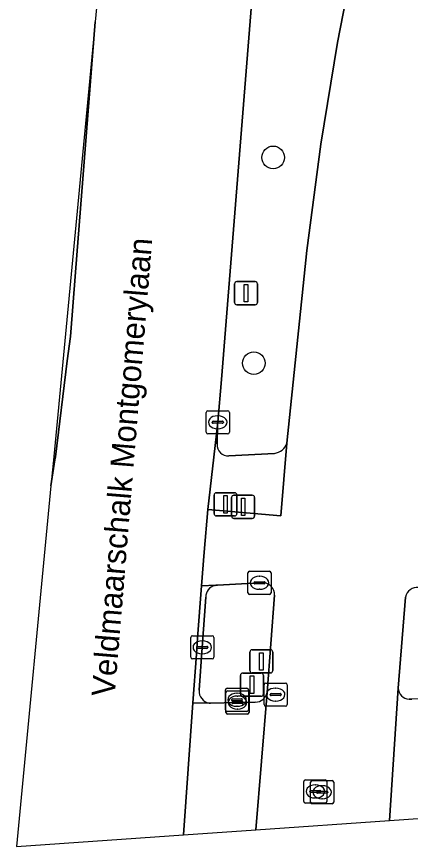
# Model space of a CAD drawing. Extents: x 161241 to 161758, y 384138 to 384885.
# Drawn here: x 161241.27 to 161258.26, y 384137.91 to 384173.71 of the extents above; entities that cross this region are included whole.
import ezdxf

# ---------------------------------------------------------------- set-up
doc = ezdxf.new("R2010")
doc.units = 0
for name, color, linetype in [('IMGEO_Berm_groen', 7, 'Continuous'), ('IMGEO_Boom', 7, 'Continuous'), ('IMGEO_Drukknoppaal', 7, 'Continuous'), ('IMGEO_Fietspad_gesloten', 7, 'Continuous'), ('IMGEO_Kolk', 7, 'Continuous'), ('IMGEO_Lichtmast', 7, 'Continuous'), ('IMGEO_Openbare_ruimte_label', 7, 'Continuous'), ('IMGEO_OVBaan_gesloten', 7, 'Continuous'), ('IMGEO_Rijbaan_lokaal_gesloten', 7, 'Continuous'), ('IMGEO_Rioolput', 7, 'Continuous'), ('IMGEO_Verkeerseiland_gesloten', 7, 'Continuous'), ('IMGEO_Verkeerseiland_groen', 7, 'Continuous'), ('IMGEO_Verkeersregelinstallatiepaal', 7, 'Continuous'), ('IMGEO_Voetpad_open', 7, 'Continuous')]:
    doc.layers.add(name, color=color, linetype=linetype)

msp = doc.modelspace()

# ---------------------------------------------------------------- linework, layer by layer
at = {"layer": 'IMGEO_Berm_groen'}
for points in [[(161259.381, 384276.22), (161259.367, 384276.07), (161259.312, 384275.054), (161258.002, 384258.664), (161256.24, 384236.299), (161254.778, 384217.347), (161253.117, 384195.97), (161251.591, 384176.567), (161251.316, 384173.143), (161250.106, 384158.053), (161249.949, 384156.206), (161249.934, 384156.079), (161249.919, 384155.257)], [(161252.937, 384155.312), (161253.797, 384163.617), (161254.402, 384168.209), (161255.111, 384172.583), (161255.727, 384175.693), (161256.945, 384180.975), (161257.099, 384182.165), (161257.318, 384184.907), (161259.279, 384210.879), (161261.604, 384243.474), (161262.305, 384253.304), (161262.927, 384262.016), (161263.143, 384264.813), (161263.983, 384275.709), (161263.994, 384275.849)], [(161244.663, 384173.474), (161242.846, 384154.431)], [(161242.923, 384154.593), (161242.942, 384154.711), (161243.455, 384158.862), (161243.598, 384159.911), (161243.814, 384162.675), (161244.663, 384173.474)], [(161250.426, 384154.756), (161252.393, 384154.863)]]:
    msp.add_lwpolyline(points, dxfattribs=at)
for centre, radius, start, end in [((161250.403, 384155.24), 0.485, 177.9861, 272.696), ((161252.304, 384155.525), 0.668, 277.6689, 341.4015), ((161242.426, 384154.731), 0.516, 324.4253, 344.4654)]:
    msp.add_arc(centre, radius, start, end, dxfattribs=at)
at = {"layer": 'IMGEO_Boom'}
for centre in [(161252.341, 384167.631), (161251.506, 384158.757)]:
    msp.add_circle(centre, 0.489, dxfattribs=at)
at = {"layer": 'IMGEO_Drukknoppaal'}
for p, q in [((161250.549, 384152.159), (161250.549, 384152.959)), ((161250.549, 384152.959), (161250.549, 384152.159)), ((161250.649, 384153.059), (161251.439, 384153.059)), ((161251.439, 384153.059), (161250.649, 384153.059)), ((161251.539, 384152.959), (161251.539, 384152.159)), ((161251.539, 384152.159), (161251.539, 384152.959)), ((161251.439, 384152.059), (161250.649, 384152.059)), ((161250.649, 384152.059), (161251.439, 384152.059))]:
    msp.add_line(p, q, dxfattribs=at)
msp.add_lwpolyline([(161250.969, 384152.934), (161251.119, 384152.934), (161251.119, 384152.184), (161250.969, 384152.184), (161250.969, 384152.934)], dxfattribs=at)
for centre, start, end in [((161250.649, 384152.959), 90, 180), ((161250.649, 384152.959), 90, 180), ((161251.439, 384152.959), 0, 90), ((161251.439, 384152.959), 360, 90), ((161250.649, 384152.159), 180, 270), ((161250.649, 384152.159), 180, 270), ((161251.439, 384152.159), 270, 0), ((161251.439, 384152.159), 270, 0)]:
    msp.add_arc(centre, 0.1, start, end, dxfattribs=at)
at = {"layer": 'IMGEO_Fietspad_gesloten'}
for points in [[(161264.144, 384277.795), (161263.994, 384275.849), (161263.983, 384275.709), (161263.143, 384264.813), (161262.927, 384262.016), (161262.305, 384253.304), (161261.604, 384243.474), (161259.279, 384210.879), (161257.318, 384184.907), (161257.099, 384182.165), (161256.945, 384180.975), (161255.727, 384175.693), (161255.111, 384172.583), (161254.402, 384168.209), (161253.797, 384163.617), (161252.937, 384155.312), (161252.667, 384152.165), (161249.515, 384152.442), (161249.36, 384150.604), (161249.247, 384149.144), (161249.868, 384149.175), (161249.943, 384149.179), (161251.751, 384149.281), (161251.938, 384149.291)], [(161252.404, 384148.752), (161252.083, 384144.555), (161251.589, 384138.63), (161257.359, 384139.032)], [(161257.359, 384139.032), (161257.733, 384144.737), (161258.049, 384148.661)]]:
    msp.add_lwpolyline(points, dxfattribs=at)
for centre, radius, start, end in [((161251.856, 384148.749), 0.548, 0.2994, 81.3916), ((161258.563, 384148.564), 0.523, 84.1247, 169.3235)]:
    msp.add_arc(centre, radius, start, end, dxfattribs=at)
at = {"layer": 'IMGEO_Kolk'}
for p, q in [((161249.523, 384156.706), (161250.375, 384156.706)), ((161249.448, 384155.78), (161249.448, 384156.632)), ((161249.936, 384156.486), (161249.961, 384156.486)), ((161250.449, 384156.632), (161250.449, 384155.78)), ((161249.707, 384156.2), (161249.707, 384156.212)), ((161250.145, 384156.163), (161249.747, 384156.163)), ((161249.75, 384156.249), (161250.148, 384156.249)), ((161250.191, 384156.212), (161250.191, 384156.2)), ((161250.375, 384155.706), (161249.523, 384155.706)), ((161249.959, 384155.926), (161249.934, 384155.926)), ((161251.25, 384148.855), (161251.25, 384149.707)), ((161251.325, 384149.781), (161252.177, 384149.781)), ((161251.738, 384149.561), (161251.763, 384149.561)), ((161252.251, 384149.707), (161252.251, 384148.855)), ((161251.509, 384149.275), (161251.509, 384149.287)), ((161251.947, 384149.238), (161251.549, 384149.238)), ((161251.552, 384149.324), (161251.95, 384149.324)), ((161251.993, 384149.287), (161251.993, 384149.275)), ((161251.761, 384149.001), (161251.736, 384149.001)), ((161252.177, 384148.781), (161251.325, 384148.781)), ((161248.782, 384146.071), (161248.782, 384146.923)), ((161248.857, 384146.997), (161249.709, 384146.997)), ((161249.27, 384146.777), (161249.295, 384146.777)), ((161249.783, 384146.923), (161249.783, 384146.071)), ((161249.041, 384146.491), (161249.041, 384146.503)), ((161249.479, 384146.454), (161249.081, 384146.454)), ((161249.084, 384146.54), (161249.482, 384146.54)), ((161249.525, 384146.503), (161249.525, 384146.491)), ((161249.709, 384145.997), (161248.857, 384145.997)), ((161249.293, 384146.217), (161249.268, 384146.217)), ((161251.948, 384144.032), (161251.948, 384144.884)), ((161252.023, 384144.958), (161252.875, 384144.958)), ((161252.949, 384144.884), (161252.949, 384144.032)), ((161250.28, 384143.808), (161250.28, 384144.66)), ((161250.302, 384143.689), (161250.302, 384144.541)), ((161250.355, 384144.734), (161251.207, 384144.734)), ((161250.377, 384144.615), (161251.229, 384144.615)), ((161250.768, 384144.514), (161250.793, 384144.514)), ((161251.281, 384144.66), (161251.281, 384143.808)), ((161251.303, 384144.541), (161251.303, 384143.689)), ((161252.436, 384144.738), (161252.461, 384144.738)), ((161250.539, 384144.228), (161250.539, 384144.24)), ((161250.977, 384144.191), (161250.579, 384144.191)), ((161250.582, 384144.277), (161250.98, 384144.277)), ((161250.604, 384144.158), (161251.002, 384144.158)), ((161250.79, 384144.395), (161250.815, 384144.395)), ((161251.023, 384144.24), (161251.023, 384144.228)), ((161252.207, 384144.452), (161252.207, 384144.464)), ((161252.645, 384144.415), (161252.247, 384144.415)), ((161252.25, 384144.501), (161252.648, 384144.501)), ((161252.459, 384144.178), (161252.434, 384144.178)), ((161252.691, 384144.464), (161252.691, 384144.452)), ((161250.561, 384144.109), (161250.561, 384144.121)), ((161250.999, 384144.072), (161250.601, 384144.072)), ((161250.791, 384143.954), (161250.766, 384143.954)), ((161250.813, 384143.835), (161250.788, 384143.835)), ((161251.045, 384144.121), (161251.045, 384144.109)), ((161252.875, 384143.958), (161252.023, 384143.958)), ((161251.207, 384143.734), (161250.355, 384143.734)), ((161251.229, 384143.615), (161250.377, 384143.615))]:
    msp.add_line(p, q, dxfattribs=at)
for points in [[(161249.523, 384156.706), (161250.375, 384156.706)], [(161249.448, 384155.78), (161249.448, 384156.632)], [(161250.449, 384156.632), (161250.449, 384155.78)], [(161250.375, 384155.706), (161249.523, 384155.706)], [(161251.25, 384148.855), (161251.25, 384149.707)], [(161251.325, 384149.781), (161252.177, 384149.781)], [(161252.251, 384149.707), (161252.251, 384148.855)], [(161252.177, 384148.781), (161251.325, 384148.781)], [(161248.782, 384146.071), (161248.782, 384146.923)], [(161248.857, 384146.997), (161249.709, 384146.997)], [(161249.783, 384146.923), (161249.783, 384146.071)], [(161249.709, 384145.997), (161248.857, 384145.997)], [(161251.948, 384144.032), (161251.948, 384144.884)], [(161252.023, 384144.958), (161252.875, 384144.958)], [(161252.949, 384144.884), (161252.949, 384144.032)], [(161250.28, 384143.808), (161250.28, 384144.66)], [(161250.302, 384143.689), (161250.302, 384144.541)], [(161250.355, 384144.734), (161251.207, 384144.734)], [(161250.377, 384144.615), (161251.229, 384144.615)], [(161251.281, 384144.66), (161251.281, 384143.808)], [(161251.303, 384144.541), (161251.303, 384143.689)], [(161252.875, 384143.958), (161252.023, 384143.958)], [(161251.207, 384143.734), (161250.355, 384143.734)], [(161251.229, 384143.615), (161250.377, 384143.615)]]:
    msp.add_lwpolyline(points, dxfattribs=at)
for centre, radius, start, end in [((161249.525, 384156.63), 0.0765, 91.552, 178.448), ((161249.525, 384156.63), 0.0765, 91.552, 178.448), ((161250.373, 384156.63), 0.0765, 1.552, 88.448), ((161250.373, 384156.63), 0.0765, 1.552, 88.448), ((161249.747, 384156.209), 0.0403, 85.8775, 175.7526), ((161249.744, 384156.199), 0.0366, 178.938, 274.7102), ((161250.148, 384156.206), 0.043, 264.8664, 352.4533), ((161250.152, 384156.211), 0.0386, 1.7309, 96.639), ((161249.525, 384155.782), 0.0765, 181.552, 268.448), ((161249.525, 384155.782), 0.0765, 181.552, 268.448), ((161250.373, 384155.782), 0.0765, 271.552, 358.448), ((161250.373, 384155.782), 0.0765, 271.552, 358.448), ((161251.327, 384149.705), 0.0765, 91.552, 178.448), ((161251.327, 384149.705), 0.0765, 91.552, 178.448), ((161252.175, 384149.705), 0.0765, 1.552, 88.448), ((161252.175, 384149.705), 0.0765, 1.552, 88.448), ((161251.549, 384149.284), 0.0403, 85.8775, 175.7526), ((161251.546, 384149.274), 0.0366, 178.938, 274.7102), ((161251.95, 384149.281), 0.043, 264.8664, 352.4533), ((161251.954, 384149.286), 0.0386, 1.7309, 96.639), ((161251.327, 384148.857), 0.0765, 181.552, 268.448), ((161251.327, 384148.857), 0.0765, 181.552, 268.448), ((161252.175, 384148.857), 0.0765, 271.552, 358.448), ((161252.175, 384148.857), 0.0765, 271.552, 358.448), ((161248.859, 384146.921), 0.0765, 91.552, 178.448), ((161248.859, 384146.921), 0.0765, 91.552, 178.448), ((161249.707, 384146.921), 0.0765, 1.552, 88.448), ((161249.707, 384146.921), 0.0765, 1.552, 88.448), ((161249.081, 384146.5), 0.0403, 85.8775, 175.7526), ((161249.078, 384146.49), 0.0366, 178.938, 274.7102), ((161249.482, 384146.497), 0.043, 264.8664, 352.4533), ((161249.486, 384146.502), 0.0386, 1.7309, 96.639), ((161248.859, 384146.073), 0.0765, 181.552, 268.448), ((161248.859, 384146.073), 0.0765, 181.552, 268.448), ((161249.707, 384146.073), 0.0765, 271.552, 358.448), ((161249.707, 384146.073), 0.0765, 271.552, 358.448), ((161252.025, 384144.882), 0.0765, 91.552, 178.448), ((161252.025, 384144.882), 0.0765, 91.552, 178.448), ((161252.873, 384144.882), 0.0765, 1.552, 88.448), ((161252.873, 384144.882), 0.0765, 1.552, 88.448), ((161250.357, 384144.658), 0.0765, 91.552, 178.448), ((161250.357, 384144.658), 0.0765, 91.552, 178.448), ((161250.379, 384144.539), 0.0765, 91.552, 178.448), ((161250.379, 384144.539), 0.0765, 91.552, 178.448), ((161251.205, 384144.658), 0.0765, 1.552, 88.448), ((161251.205, 384144.658), 0.0765, 1.552, 88.448), ((161251.227, 384144.539), 0.0765, 1.552, 88.448), ((161251.227, 384144.539), 0.0765, 1.552, 88.448), ((161250.579, 384144.237), 0.0403, 85.8775, 175.7526), ((161250.576, 384144.227), 0.0366, 178.938, 274.7102), ((161250.601, 384144.118), 0.0403, 85.8775, 175.7526), ((161250.98, 384144.234), 0.043, 264.8664, 352.4533), ((161250.984, 384144.239), 0.0386, 1.7309, 96.639), ((161251.006, 384144.12), 0.0386, 1.7309, 96.639), ((161252.247, 384144.461), 0.0403, 85.8775, 175.7526), ((161252.244, 384144.451), 0.0366, 178.938, 274.7102), ((161252.648, 384144.458), 0.043, 264.8664, 352.4533), ((161252.652, 384144.463), 0.0386, 1.7309, 96.639), ((161250.357, 384143.81), 0.0765, 181.552, 268.448), ((161250.357, 384143.81), 0.0765, 181.552, 268.448), ((161250.598, 384144.108), 0.0366, 178.938, 274.7102), ((161251.002, 384144.115), 0.043, 264.8664, 352.4533), ((161251.205, 384143.81), 0.0765, 271.552, 358.448), ((161251.205, 384143.81), 0.0765, 271.552, 358.448), ((161252.025, 384144.034), 0.0765, 181.552, 268.448), ((161252.025, 384144.034), 0.0765, 181.552, 268.448), ((161252.873, 384144.034), 0.0765, 271.552, 358.448), ((161252.873, 384144.034), 0.0765, 271.552, 358.448), ((161250.379, 384143.691), 0.0765, 181.552, 268.448), ((161250.379, 384143.691), 0.0765, 181.552, 268.448), ((161251.227, 384143.691), 0.0765, 271.552, 358.448), ((161251.227, 384143.691), 0.0765, 271.552, 358.448)]:
    msp.add_arc(centre, radius, start, end, dxfattribs=at)
for centre, major_axis, ratio, start_param, end_param in [((161249.935, 384156.206), (-0.387, 0.002), 0.722429, 4.712389, 7.853982), ((161249.96, 384156.206), (-0.39, 0.002), 0.717154, 1.570796, 4.712389), ((161251.737, 384149.281), (-0.387, 0.002), 0.722429, 4.712389, 7.853982), ((161251.762, 384149.281), (-0.39, 0.002), 0.717154, 1.570796, 4.712389), ((161249.269, 384146.497), (-0.387, 0.002), 0.722429, 4.712389, 7.853982), ((161249.294, 384146.497), (-0.39, 0.002), 0.717154, 1.570796, 4.712389), ((161250.767, 384144.234), (-0.387, 0.002), 0.722429, 4.712389, 7.853982), ((161250.792, 384144.234), (-0.39, 0.002), 0.717154, 1.570796, 4.712389), ((161252.435, 384144.458), (-0.387, 0.002), 0.722429, 4.712389, 7.853982), ((161252.46, 384144.458), (-0.39, 0.002), 0.717154, 1.570796, 4.712389), ((161250.789, 384144.115), (-0.387, 0.002), 0.722429, 4.712389, 7.853982), ((161250.814, 384144.115), (-0.39, 0.002), 0.717154, 1.570796, 4.712389)]:
    msp.add_ellipse(centre, major_axis=major_axis, ratio=ratio, start_param=start_param, end_param=end_param, dxfattribs=at)
at = {"layer": 'IMGEO_Lichtmast'}
for p, q in [((161250.673, 384161.374), (161250.673, 384162.174)), ((161250.673, 384162.174), (161250.673, 384161.374)), ((161250.773, 384162.274), (161251.563, 384162.274)), ((161251.563, 384162.274), (161250.773, 384162.274)), ((161251.663, 384162.174), (161251.663, 384161.374)), ((161251.663, 384161.374), (161251.663, 384162.174)), ((161251.563, 384161.274), (161250.773, 384161.274)), ((161250.773, 384161.274), (161251.563, 384161.274))]:
    msp.add_line(p, q, dxfattribs=at)
msp.add_lwpolyline([(161251.093, 384162.149), (161251.243, 384162.149), (161251.243, 384161.399), (161251.093, 384161.399), (161251.093, 384162.149)], dxfattribs=at)
for centre, start, end in [((161250.773, 384162.174), 90, 180), ((161250.773, 384162.174), 90, 180), ((161251.563, 384162.174), 0, 90), ((161251.563, 384162.174), 360, 90), ((161250.773, 384161.374), 180, 270), ((161250.773, 384161.374), 180, 270), ((161251.563, 384161.374), 270, 0), ((161251.563, 384161.374), 270, 0)]:
    msp.add_arc(centre, 0.1, start, end, dxfattribs=at)
at = {"layer": 'IMGEO_OVBaan_gesloten'}
for points in [[(161312.353, 384812.006), (161309.921, 384834.117), (161309.774, 384835.487), (161309.446, 384838.541), (161309.033, 384842.394), (161308.618, 384846.264), (161308.42, 384848.049), (161305.427, 384848.093), (161310.221, 384805.365), (161309.046, 384772.256), (161307.924, 384740.658), (161299.466, 384666.717), (161288.788, 384573.374), (161256.675, 384295.749), (161254.709, 384278.75), (161244.663, 384173.474), (161243.814, 384162.675), (161243.598, 384159.911), (161243.455, 384158.862), (161242.942, 384154.711), (161242.923, 384154.593), (161242.753, 384153.458), (161241.269, 384137.91)], [(161241.269, 384137.91), (161248.466, 384138.412), (161248.881, 384144.099), (161249.035, 384146.209), (161249.074, 384146.898), (161249.247, 384149.144), (161249.36, 384150.604), (161249.515, 384152.442), (161249.934, 384156.079), (161249.949, 384156.206), (161250.106, 384158.053), (161251.316, 384173.143), (161251.591, 384176.567), (161253.117, 384195.97), (161254.778, 384217.347), (161256.24, 384236.299), (161258.002, 384258.664)]]:
    msp.add_lwpolyline(points, dxfattribs=at)
at = {"layer": 'IMGEO_Rijbaan_lokaal_gesloten'}
for points in [[(161249.868, 384149.175), (161249.247, 384149.144), (161249.074, 384146.898), (161249.035, 384146.209), (161248.881, 384144.099), (161249.577, 384144.095)], [(161249.815, 384149.164), (161249.841, 384149.17), (161249.868, 384149.175)], [(161249.142, 384144.643), (161249.283, 384146.497), (161249.434, 384148.663)], [(161248.466, 384138.412), (161251.589, 384138.63), (161252.083, 384144.555)], [(161257.733, 384144.737), (161257.359, 384139.032), (161261.88, 384139.347)], [(161261.88, 384139.347), (161262, 384140.882), (161262.281, 384144.461), (161258.321, 384144.263), (161258.204, 384144.259)], [(161251.568, 384144.133), (161250.803, 384144.115), (161249.641, 384144.087), (161249.577, 384144.095), (161248.881, 384144.099), (161248.466, 384138.412)]]:
    msp.add_lwpolyline(points, dxfattribs=at)
for centre, radius, start, end in [((161249.934, 384148.678), 0.5, 103.7367, 181.7589), ((161249.67, 384144.616), 0.529, 177.0371, 259.8477), ((161251.571, 384144.654), 0.521, 269.6327, 349.0309), ((161258.245, 384144.771), 0.513, 183.7711, 265.3837)]:
    msp.add_arc(centre, radius, start, end, dxfattribs=at)
at = {"layer": 'IMGEO_Rioolput'}
for p, q in [((161253.659, 384139.854), (161253.659, 384140.706)), ((161253.734, 384140.78), (161254.586, 384140.78)), ((161253.955, 384139.822), (161253.955, 384140.674)), ((161254.03, 384140.748), (161254.882, 384140.748)), ((161254.66, 384140.706), (161254.66, 384139.854)), ((161254.956, 384140.674), (161254.956, 384139.822)), ((161253.918, 384140.274), (161253.918, 384140.286)), ((161254.356, 384140.237), (161253.958, 384140.237)), ((161253.961, 384140.323), (161254.359, 384140.323)), ((161254.147, 384140.56), (161254.172, 384140.56)), ((161254.214, 384140.242), (161254.214, 384140.254)), ((161254.257, 384140.291), (161254.655, 384140.291)), ((161254.402, 384140.286), (161254.402, 384140.274)), ((161254.443, 384140.528), (161254.468, 384140.528)), ((161254.698, 384140.254), (161254.698, 384140.242)), ((161254.17, 384140), (161254.145, 384140)), ((161254.652, 384140.205), (161254.254, 384140.205)), ((161254.466, 384139.968), (161254.441, 384139.968)), ((161254.586, 384139.78), (161253.734, 384139.78)), ((161254.882, 384139.748), (161254.03, 384139.748))]:
    msp.add_line(p, q, dxfattribs=at)
for points in [[(161253.659, 384139.854), (161253.659, 384140.706)], [(161253.734, 384140.78), (161254.586, 384140.78)], [(161253.955, 384139.822), (161253.955, 384140.674)], [(161254.03, 384140.748), (161254.882, 384140.748)], [(161254.66, 384140.706), (161254.66, 384139.854)], [(161254.956, 384140.674), (161254.956, 384139.822)], [(161254.586, 384139.78), (161253.734, 384139.78)], [(161254.882, 384139.748), (161254.03, 384139.748)]]:
    msp.add_lwpolyline(points, dxfattribs=at)
for centre, radius, start, end in [((161253.736, 384140.704), 0.0765, 91.552, 178.448), ((161253.736, 384140.704), 0.0765, 91.552, 178.448), ((161254.032, 384140.672), 0.0765, 91.552, 178.448), ((161254.032, 384140.672), 0.0765, 91.552, 178.448), ((161254.584, 384140.704), 0.0765, 1.552, 88.448), ((161254.584, 384140.704), 0.0765, 1.552, 88.448), ((161254.88, 384140.672), 0.0765, 1.552, 88.448), ((161254.88, 384140.672), 0.0765, 1.552, 88.448), ((161253.958, 384140.283), 0.0403, 85.8775, 175.7526), ((161253.955, 384140.273), 0.0366, 178.938, 274.7102), ((161254.254, 384140.251), 0.0403, 85.8775, 175.7526), ((161254.251, 384140.241), 0.0366, 178.938, 274.7102), ((161254.359, 384140.28), 0.043, 264.8664, 352.4533), ((161254.363, 384140.285), 0.0386, 1.7309, 96.639), ((161254.655, 384140.248), 0.043, 264.8664, 352.4533), ((161254.659, 384140.253), 0.0386, 1.7309, 96.639), ((161253.736, 384139.856), 0.0765, 181.552, 268.448), ((161253.736, 384139.856), 0.0765, 181.552, 268.448), ((161254.032, 384139.824), 0.0765, 181.552, 268.448), ((161254.032, 384139.824), 0.0765, 181.552, 268.448), ((161254.584, 384139.856), 0.0765, 271.552, 358.448), ((161254.584, 384139.856), 0.0765, 271.552, 358.448), ((161254.88, 384139.824), 0.0765, 271.552, 358.448), ((161254.88, 384139.824), 0.0765, 271.552, 358.448)]:
    msp.add_arc(centre, radius, start, end, dxfattribs=at)
for centre, major_axis, ratio, start_param, end_param in [((161254.146, 384140.28), (-0.387, 0.002), 0.722429, 4.712389, 7.853982), ((161254.442, 384140.248), (-0.387, 0.002), 0.722429, 4.712389, 7.853982), ((161254.171, 384140.28), (-0.39, 0.002), 0.717154, 1.570796, 4.712389), ((161254.467, 384140.248), (-0.39, 0.002), 0.717154, 1.570796, 4.712389)]:
    msp.add_ellipse(centre, major_axis=major_axis, ratio=ratio, start_param=start_param, end_param=end_param, dxfattribs=at)
at = {"layer": 'IMGEO_Verkeerseiland_gesloten'}
for points in [[(161258.049, 384148.661), (161257.733, 384144.737)], [(161258.204, 384144.259), (161258.321, 384144.263)]]:
    msp.add_lwpolyline(points, dxfattribs=at)
for centre, radius, start, end in [((161258.563, 384148.564), 0.523, 84.1247, 169.3235), ((161258.245, 384144.771), 0.513, 183.7711, 265.3837)]:
    msp.add_arc(centre, radius, start, end, dxfattribs=at)
at = {"layer": 'IMGEO_Verkeerseiland_groen'}
for points in [[(161249.943, 384149.179), (161249.868, 384149.175), (161249.841, 384149.17), (161249.815, 384149.164)], [(161251.938, 384149.291), (161251.751, 384149.281), (161249.943, 384149.179)], [(161249.434, 384148.663), (161249.283, 384146.497), (161249.142, 384144.643)], [(161252.083, 384144.555), (161252.404, 384148.752)], [(161249.577, 384144.095), (161249.641, 384144.087), (161250.803, 384144.115), (161251.568, 384144.133)]]:
    msp.add_lwpolyline(points, dxfattribs=at)
for centre, radius, start, end in [((161251.856, 384148.749), 0.548, 0.2994, 81.3916), ((161249.934, 384148.678), 0.5, 103.7367, 181.7589), ((161249.67, 384144.616), 0.529, 177.0371, 259.8477), ((161251.571, 384144.654), 0.521, 269.6327, 349.0309)]:
    msp.add_arc(centre, radius, start, end, dxfattribs=at)
at = {"layer": 'IMGEO_Verkeersregelinstallatiepaal'}
for p, q in [((161249.888, 384153.167), (161250.678, 384153.167)), ((161250.678, 384153.167), (161249.888, 384153.167)), ((161249.788, 384152.267), (161249.788, 384153.067)), ((161249.788, 384153.067), (161249.788, 384152.267)), ((161250.778, 384153.067), (161250.778, 384152.267)), ((161250.778, 384152.267), (161250.778, 384153.067)), ((161250.678, 384152.167), (161249.888, 384152.167)), ((161249.888, 384152.167), (161250.678, 384152.167)), ((161251.436, 384146.392), (161252.226, 384146.392)), ((161252.226, 384146.392), (161251.436, 384146.392)), ((161251.336, 384145.492), (161251.336, 384146.292)), ((161251.336, 384146.292), (161251.336, 384145.492)), ((161252.326, 384146.292), (161252.326, 384145.492)), ((161252.326, 384145.492), (161252.326, 384146.292)), ((161250.929, 384144.486), (161250.929, 384145.286)), ((161250.929, 384145.286), (161250.929, 384144.486)), ((161251.029, 384145.386), (161251.819, 384145.386)), ((161251.819, 384145.386), (161251.029, 384145.386)), ((161252.226, 384145.392), (161251.436, 384145.392)), ((161251.436, 384145.392), (161252.226, 384145.392)), ((161251.919, 384145.286), (161251.919, 384144.486)), ((161251.919, 384144.486), (161251.919, 384145.286)), ((161251.819, 384144.386), (161251.029, 384144.386)), ((161251.029, 384144.386), (161251.819, 384144.386))]:
    msp.add_line(p, q, dxfattribs=at)
for points in [[(161250.208, 384153.042), (161250.358, 384153.042), (161250.358, 384152.292), (161250.208, 384152.292), (161250.208, 384153.042)], [(161251.756, 384146.267), (161251.906, 384146.267), (161251.906, 384145.517), (161251.756, 384145.517), (161251.756, 384146.267)], [(161251.349, 384145.261), (161251.499, 384145.261), (161251.499, 384144.511), (161251.349, 384144.511), (161251.349, 384145.261)]]:
    msp.add_lwpolyline(points, dxfattribs=at)
for centre, start, end in [((161249.888, 384153.067), 90, 180), ((161249.888, 384153.067), 90, 180), ((161250.678, 384153.067), 0, 90), ((161250.678, 384153.067), 360, 90), ((161249.888, 384152.267), 180, 270), ((161249.888, 384152.267), 180, 270), ((161250.678, 384152.267), 270, 0), ((161250.678, 384152.267), 270, 0), ((161251.436, 384146.292), 90, 180), ((161251.436, 384146.292), 90, 180), ((161252.226, 384146.292), 0, 90), ((161252.226, 384146.292), 360, 90), ((161251.029, 384145.286), 90, 180), ((161251.029, 384145.286), 90, 180), ((161251.436, 384145.492), 180, 270), ((161251.436, 384145.492), 180, 270), ((161251.819, 384145.286), 0, 90), ((161251.819, 384145.286), 360, 90), ((161252.226, 384145.492), 270, 0), ((161252.226, 384145.492), 270, 0), ((161251.029, 384144.486), 180, 270), ((161251.029, 384144.486), 180, 270), ((161251.819, 384144.486), 270, 0), ((161251.819, 384144.486), 270, 0)]:
    msp.add_arc(centre, 0.1, start, end, dxfattribs=at)
at = {"layer": 'IMGEO_Voetpad_open'}
for points in [[(161249.919, 384155.257), (161249.934, 384156.079), (161249.515, 384152.442), (161252.667, 384152.165), (161252.937, 384155.312)], [(161242.753, 384153.458), (161242.923, 384154.593)], [(161252.393, 384154.863), (161250.426, 384154.756)], [(161242.846, 384154.431), (161242.753, 384153.458)]]:
    msp.add_lwpolyline(points, dxfattribs=at)
for centre, radius, start, end in [((161250.403, 384155.24), 0.485, 177.9861, 272.696), ((161252.304, 384155.525), 0.668, 277.6689, 341.4015), ((161242.426, 384154.731), 0.516, 324.4253, 344.4654)]:
    msp.add_arc(centre, radius, start, end, dxfattribs=at)

# ---------------------------------------------------------------- texts
at = {"layer": 'IMGEO_Openbare_ruimte_label'}
msp.add_text('Veldmaarschalk Montgomerylaan', height=1, rotation=85.2982, dxfattribs=at).set_placement((161245.499, 384144.341))

doc.saveas('drawing.dxf')
